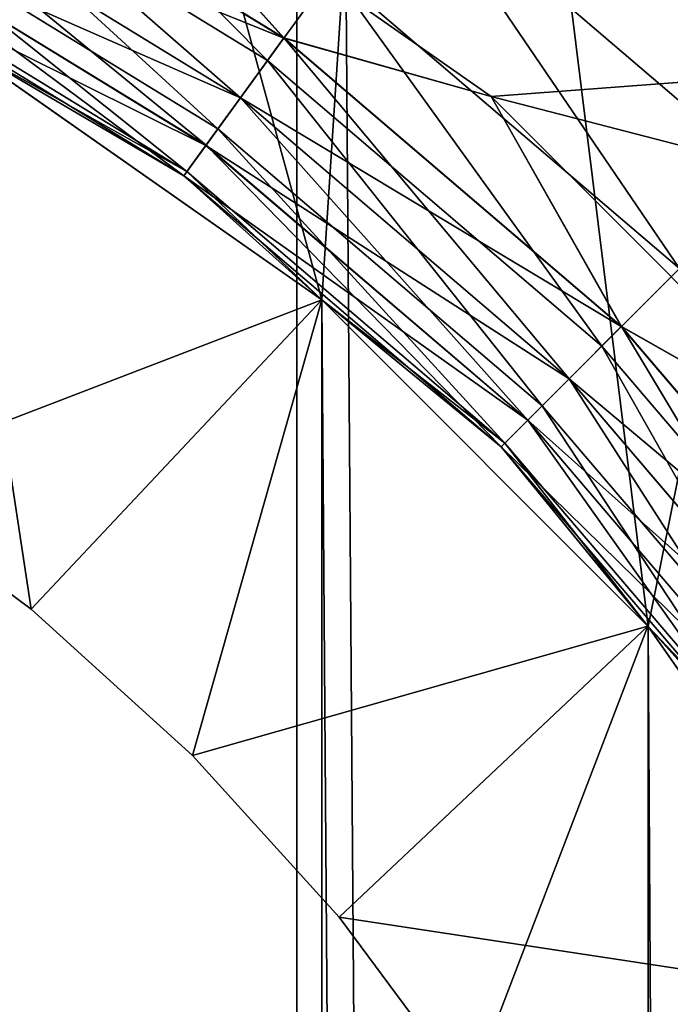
# Model space of a CAD drawing. Header units: metres. Extents: x -86 to 86, y -57 to 57.
# Tile 265 of 278: x 40.14 to 41.37, y 40 to 41.86. Entities that reach past the tile are written whole.
import ezdxf

# ---------------------------------------------------------------- set-up
doc = ezdxf.new("R2010")
doc.units = ezdxf.units.M
doc.layers.add('solid_125286', color=7, linetype='CONTINUOUS')

msp = doc.modelspace()

# ---------------------------------------------------------------- linework, layer by layer
at = {"layer": 'solid_125286'}
for points in [[(41.49025, 54.453724, -2), (41.475212, -54.449116, -2), (40.668133, 54.275387, -2)], [(40.668133, 54.275387, -2), (40.65712, -54.273968, -2), (39.82848, 54.237431, -2)], [(40.668133, 54.275387, -2), (41.475212, -54.449116, -2), (40.65712, -54.273968, -2)], [(39.82848, 54.237431, -2), (40.65712, -54.273968, -2), (39.821274, -54.237724, -2)], [(41.772217, 53.494232, 10), (41.355335, 42.097374, 10), (42.097374, 41.355335, 10)], [(40.713818, 41.330288, 44.5), (40.900078, 44.185005, 44.5), (39.808067, 44.635948, 44.5)], [(40.000019, 41.830116, 44.5), (40.713818, 41.330288, 44.5), (39.808067, 44.635948, 44.5)], [(39.808067, 44.635948, 69.5), (40.900078, 44.185005, 69.5), (40.000019, 41.830116, 69.5)], [(40.713818, 41.330288, 53.5), (40.900078, 44.185005, 53.5), (39.808067, 44.635948, 53.5)], [(40.000019, 41.830116, 53.5), (40.713818, 41.330288, 53.5), (39.808067, 44.635948, 53.5)], [(39.808067, 44.635948, 51.5), (40.900078, 44.185005, 51.5), (40.000019, 41.830116, 51.5)], [(39.808067, 44.635948, 60.5), (40.900078, 44.185005, 60.5), (40.000019, 41.830116, 60.5)], [(39.808067, 44.635948, 62.5), (40.000019, 41.830116, 62.5), (40.713818, 41.330288, 62.5)], [(40.900078, 44.185005, 62.5), (39.808067, 44.635948, 62.5), (40.713818, 41.330288, 62.5)], [(40.900078, 44.185005, 69.5), (40.713818, 41.330288, 69.5), (40.000019, 41.830116, 69.5)], [(40.900078, 44.185005, 51.5), (40.713818, 41.330288, 51.5), (40.000019, 41.830116, 51.5)], [(40.900078, 44.185005, 60.5), (40.713818, 41.330288, 60.5), (40.000019, 41.830116, 60.5)], [(40.713818, 41.330288, 44.5), (41.330288, 40.713818, 44.5), (40.900078, 44.185005, 44.5)], [(40.900078, 44.185005, 69.5), (41.330288, 40.713818, 69.5), (40.713818, 41.330288, 69.5)], [(40.713818, 41.330288, 53.5), (41.330288, 40.713818, 53.5), (40.900078, 44.185005, 53.5)], [(40.900078, 44.185005, 51.5), (41.330288, 40.713818, 51.5), (40.713818, 41.330288, 51.5)], [(40.900078, 44.185005, 60.5), (41.330288, 40.713818, 60.5), (40.713818, 41.330288, 60.5)], [(40.900078, 44.185005, 62.5), (40.713818, 41.330288, 62.5), (41.330288, 40.713818, 62.5)], [(41.830116, 40.000019, 44.5), (41.905605, 43.56963, 44.5), (40.900078, 44.185005, 44.5)], [(41.330288, 40.713818, 44.5), (41.830116, 40.000019, 44.5), (40.900078, 44.185005, 44.5)], [(40.900078, 44.185005, 69.5), (41.905605, 43.56963, 69.5), (41.330288, 40.713818, 69.5)], [(41.830116, 40.000019, 53.5), (41.905605, 43.56963, 53.5), (40.900078, 44.185005, 53.5)], [(41.330288, 40.713818, 53.5), (41.830116, 40.000019, 53.5), (40.900078, 44.185005, 53.5)], [(40.900078, 44.185005, 51.5), (41.905605, 43.56963, 51.5), (41.330288, 40.713818, 51.5)], [(40.900078, 44.185005, 60.5), (41.905605, 43.56963, 60.5), (41.330288, 40.713818, 60.5)], [(40.900078, 44.185005, 62.5), (41.330288, 40.713818, 62.5), (41.830116, 40.000019, 62.5)], [(41.905605, 43.56963, 62.5), (40.900078, 44.185005, 62.5), (41.830116, 40.000019, 62.5)], [(41.905605, 43.56963, 69.5), (41.830116, 40.000019, 69.5), (41.330288, 40.713818, 69.5)], [(41.905605, 43.56963, 51.5), (41.830116, 40.000019, 51.5), (41.330288, 40.713818, 51.5)], [(41.905605, 43.56963, 60.5), (41.830116, 40.000019, 60.5), (41.330288, 40.713818, 60.5)], [(39.903091, 42.216331, 10.292523), (40.611301, 41.782341, 10.292523), (39.997257, 42.401142, 10.133582)], [(40.611301, 41.782341, 10.292523), (40.733219, 41.950146, 10.133582), (39.997257, 42.401142, 10.133582)], [(39.926804, 42.262867, 42.475529), (40.642002, 41.824593, 42.475529), (39.863464, 42.138561, 42.404415)], [(39.927006, 42.263268, 71.52433), (39.86364, 42.138901, 71.595306), (40.560223, 41.712036, 71.595306)], [(39.926804, 42.262867, 42.475529), (40.247047, 42.264843, 42.5), (40.642002, 41.824593, 42.475529)], [(40.642265, 41.824955, 71.52433), (40.247047, 42.264843, 71.5), (39.927006, 42.263268, 71.52433)], [(40.642265, 41.824955, 71.52433), (39.927006, 42.263268, 71.52433), (40.560223, 41.712036, 71.595306)], [(41.034058, 41.71426, 42.5), (40.247047, 42.264843, 42.5), (43.56963, 41.905605, 42.5)], [(40.642002, 41.824593, 42.475529), (40.247047, 42.264843, 42.5), (41.034058, 41.71426, 42.5)], [(40.247047, 42.264843, 71.5), (41.034058, 41.71426, 71.5), (43.56963, 41.905605, 71.5)], [(40.642265, 41.824955, 71.52433), (41.034058, 41.71426, 71.5), (40.247047, 42.264843, 71.5)], [(39.830833, 42.07452, 10.499773), (40.51775, 41.65358, 10.499773), (39.903091, 42.216331, 10.292523)], [(40.51775, 41.65358, 10.499773), (40.611301, 41.782341, 10.292523), (39.903091, 42.216331, 10.292523)], [(39.863464, 42.138561, 42.404415), (40.559998, 41.711727, 42.404415), (39.813221, 42.039951, 42.29364)], [(39.86364, 42.138901, 71.595306), (39.813347, 42.040199, 71.705978), (40.49511, 41.622414, 71.705978)], [(40.642002, 41.824593, 42.475529), (40.559998, 41.711727, 42.404415), (39.863464, 42.138561, 42.404415)], [(40.560223, 41.712036, 71.595306), (39.86364, 42.138901, 71.595306), (40.49511, 41.622414, 71.705978)], [(40.733219, 41.950146, 10.133582), (41.389568, 41.389568, 10.133582), (40.875175, 42.145531, 10.033804)], [(40.875175, 42.145531, 10.033804), (41.560345, 41.560345, 10.033804), (41.355335, 42.097374, 10)], [(41.389568, 41.389568, 10.133582), (41.560345, 41.560345, 10.033804), (40.875175, 42.145531, 10.033804)], [(41.560345, 41.560345, 10.033804), (42.097374, 41.355335, 10), (41.355335, 42.097374, 10)], [(39.785423, 41.985394, 10.741181), (40.458954, 41.572651, 10.741181), (39.830833, 42.07452, 10.499773)], [(40.458954, 41.572651, 10.741181), (40.51775, 41.65358, 10.499773), (39.830833, 42.07452, 10.499773)], [(39.813221, 42.039951, 42.29364), (40.494946, 41.622189, 42.29364), (39.780998, 41.976707, 42.15406)], [(39.813347, 42.040199, 71.705978), (39.781063, 41.976837, 71.84549), (40.453312, 41.564884, 71.84549)], [(40.559998, 41.711727, 42.404415), (40.494946, 41.622189, 42.29364), (39.813221, 42.039951, 42.29364)], [(40.49511, 41.622414, 71.705978), (39.813347, 42.040199, 71.705978), (40.453312, 41.564884, 71.84549)], [(39.780998, 41.976707, 42.15406), (40.453224, 41.564766, 42.15406), (40, 41.830128, 42)], [(40.494946, 41.622189, 42.29364), (40.453224, 41.564766, 42.15406), (39.780998, 41.976707, 42.15406)], [(40.453312, 41.564884, 71.84549), (39.781063, 41.976837, 71.84549), (40, 41.830128, 72)], [(39.785423, 41.985394, 10.741181), (40, 41.830128, 11), (40.458954, 41.572651, 10.741181)], [(40.611301, 41.782341, 10.292523), (41.242901, 41.242901, 10.292523), (40.733219, 41.950146, 10.133582)], [(41.242901, 41.242901, 10.292523), (41.389568, 41.389568, 10.133582), (40.733219, 41.950146, 10.133582)], [(41.034058, 41.71426, 42.5), (43.56963, 41.905605, 42.5), (44.185005, 40.900078, 42.5)], [(41.034058, 41.71426, 71.5), (41.71426, 41.034058, 71.5), (43.56963, 41.905605, 71.5)], [(39.833172, 40.992321, 103), (40, 41.830128, 103.5), (40.71394, 41.330223, 103.5)], [(40.164631, 40.746498, 103), (40, 41.830128, 102.5), (39.833172, 40.992321, 103)], [(39.833172, 40.992321, 101), (40, 41.830128, 101.5), (40.71394, 41.330223, 101.5)], [(40.164631, 40.746498, 101), (40, 41.830128, 100.5), (39.833172, 40.992321, 101)], [(39.833172, 40.992321, 99), (40, 41.830128, 99.5), (40.71394, 41.330223, 99.5)], [(40.164631, 40.746498, 99), (40, 41.830128, 98.5), (39.833172, 40.992321, 99)], [(39.833172, 40.992321, 97), (40, 41.830128, 97.5), (40.71394, 41.330223, 97.5)], [(40.164631, 40.746498, 97), (40, 41.830128, 96.5), (39.833172, 40.992321, 97)], [(39.833172, 40.992321, 95), (40, 41.830128, 95.5), (40.71394, 41.330223, 95.5)], [(40.164631, 40.746498, 95), (40, 41.830128, 94.5), (39.833172, 40.992321, 95)], [(39.833172, 40.992321, 93), (40, 41.830128, 93.5), (40.71394, 41.330223, 93.5)], [(40.164631, 40.746498, 93), (40, 41.830128, 92.5), (39.833172, 40.992321, 93)], [(39.833172, 40.992321, 91), (40, 41.830128, 91.5), (40.71394, 41.330223, 91.5)], [(40.164631, 40.746498, 91), (40, 41.830128, 90.5), (39.833172, 40.992321, 91)], [(39.833172, 40.992321, 89), (40, 41.830128, 89.5), (40.71394, 41.330223, 89.5)], [(40.164631, 40.746498, 89), (40, 41.830128, 88.5), (39.833172, 40.992321, 89)], [(39.833172, 40.992321, 87), (40, 41.830128, 87.5), (40.71394, 41.330223, 87.5)], [(40.164631, 40.746498, 87), (40, 41.830128, 86.5), (39.833172, 40.992321, 87)], [(39.833172, 40.992321, 85), (40, 41.830128, 85.5), (40.71394, 41.330223, 85.5)], [(40.164631, 40.746498, 85), (40, 41.830128, 84.5), (39.833172, 40.992321, 85)], [(39.833172, 40.992321, 83), (40, 41.830128, 83.5), (40.71394, 41.330223, 83.5)], [(40.164631, 40.746498, 83), (40, 41.830128, 82.5), (39.833172, 40.992321, 83)], [(39.833172, 40.992321, 81), (40, 41.830128, 81.5), (40.71394, 41.330223, 81.5)], [(40.164631, 40.746498, 81), (40, 41.830128, 80.5), (39.833172, 40.992321, 81)], [(39.833172, 40.992321, 79), (40, 41.830128, 79.5), (40.71394, 41.330223, 79.5)], [(40.164631, 40.746498, 79), (40, 41.830128, 78.5), (39.833172, 40.992321, 79)], [(39.833172, 40.992321, 77), (40, 41.830128, 77.5), (40.71394, 41.330223, 77.5)], [(40.164631, 40.746498, 77), (40, 41.830128, 76.5), (39.833172, 40.992321, 77)], [(39.833172, 40.992321, 75), (40, 41.830128, 75.5), (40.71394, 41.330223, 75.5)], [(40.164631, 40.746498, 75), (40, 41.830128, 74.5), (39.833172, 40.992321, 75)], [(39.833172, 40.992321, 73), (40, 41.830128, 73.5), (40.71394, 41.330223, 73.5)], [(40.164631, 40.746498, 73), (40, 41.830128, 72.5), (39.833172, 40.992321, 73)], [(40, 41.830128, 103.5), (40.000019, 41.830116, 105), (40.713818, 41.330288, 105)], [(40.71394, 41.330223, 103.5), (40, 41.830128, 103.5), (40.713818, 41.330288, 105)], [(40, 41.830128, 101.5), (40, 41.830128, 102.5), (40.71394, 41.330223, 102.5)], [(40.164631, 40.746498, 103), (40.71394, 41.330223, 102.5), (40, 41.830128, 102.5)], [(40.71394, 41.330223, 101.5), (40, 41.830128, 101.5), (40.71394, 41.330223, 102.5)], [(40, 41.830128, 99.5), (40, 41.830128, 100.5), (40.71394, 41.330223, 100.5)], [(40.164631, 40.746498, 101), (40.71394, 41.330223, 100.5), (40, 41.830128, 100.5)], [(40.71394, 41.330223, 99.5), (40, 41.830128, 99.5), (40.71394, 41.330223, 100.5)], [(40, 41.830128, 97.5), (40, 41.830128, 98.5), (40.71394, 41.330223, 98.5)], [(40.164631, 40.746498, 99), (40.71394, 41.330223, 98.5), (40, 41.830128, 98.5)], [(40.71394, 41.330223, 97.5), (40, 41.830128, 97.5), (40.71394, 41.330223, 98.5)], [(40, 41.830128, 95.5), (40, 41.830128, 96.5), (40.71394, 41.330223, 96.5)], [(40.164631, 40.746498, 97), (40.71394, 41.330223, 96.5), (40, 41.830128, 96.5)], [(40.71394, 41.330223, 95.5), (40, 41.830128, 95.5), (40.71394, 41.330223, 96.5)], [(40, 41.830128, 93.5), (40, 41.830128, 94.5), (40.71394, 41.330223, 94.5)], [(40.164631, 40.746498, 95), (40.71394, 41.330223, 94.5), (40, 41.830128, 94.5)], [(40.71394, 41.330223, 93.5), (40, 41.830128, 93.5), (40.71394, 41.330223, 94.5)], [(40, 41.830128, 91.5), (40, 41.830128, 92.5), (40.71394, 41.330223, 92.5)], [(40.164631, 40.746498, 93), (40.71394, 41.330223, 92.5), (40, 41.830128, 92.5)], [(40.71394, 41.330223, 91.5), (40, 41.830128, 91.5), (40.71394, 41.330223, 92.5)], [(40, 41.830128, 89.5), (40, 41.830128, 90.5), (40.71394, 41.330223, 90.5)], [(40.164631, 40.746498, 91), (40.71394, 41.330223, 90.5), (40, 41.830128, 90.5)], [(40.71394, 41.330223, 89.5), (40, 41.830128, 89.5), (40.71394, 41.330223, 90.5)], [(40, 41.830128, 87.5), (40, 41.830128, 88.5), (40.71394, 41.330223, 88.5)], [(40.164631, 40.746498, 89), (40.71394, 41.330223, 88.5), (40, 41.830128, 88.5)], [(40.71394, 41.330223, 87.5), (40, 41.830128, 87.5), (40.71394, 41.330223, 88.5)], [(40, 41.830128, 85.5), (40, 41.830128, 86.5), (40.71394, 41.330223, 86.5)], [(40.164631, 40.746498, 87), (40.71394, 41.330223, 86.5), (40, 41.830128, 86.5)], [(40.71394, 41.330223, 85.5), (40, 41.830128, 85.5), (40.71394, 41.330223, 86.5)], [(40, 41.830128, 83.5), (40, 41.830128, 84.5), (40.71394, 41.330223, 84.5)], [(40.164631, 40.746498, 85), (40.71394, 41.330223, 84.5), (40, 41.830128, 84.5)], [(40.71394, 41.330223, 83.5), (40, 41.830128, 83.5), (40.71394, 41.330223, 84.5)], [(40, 41.830128, 81.5), (40, 41.830128, 82.5), (40.71394, 41.330223, 82.5)], [(40.164631, 40.746498, 83), (40.71394, 41.330223, 82.5), (40, 41.830128, 82.5)], [(40.71394, 41.330223, 81.5), (40, 41.830128, 81.5), (40.71394, 41.330223, 82.5)], [(40, 41.830128, 79.5), (40, 41.830128, 80.5), (40.71394, 41.330223, 80.5)], [(40.164631, 40.746498, 81), (40.71394, 41.330223, 80.5), (40, 41.830128, 80.5)], [(40.71394, 41.330223, 79.5), (40, 41.830128, 79.5), (40.71394, 41.330223, 80.5)], [(40, 41.830128, 77.5), (40, 41.830128, 78.5), (40.71394, 41.330223, 78.5)], [(40.164631, 40.746498, 79), (40.71394, 41.330223, 78.5), (40, 41.830128, 78.5)], [(40.71394, 41.330223, 77.5), (40, 41.830128, 77.5), (40.71394, 41.330223, 78.5)], [(40, 41.830128, 75.5), (40, 41.830128, 76.5), (40.71394, 41.330223, 76.5)], [(40.164631, 40.746498, 77), (40.71394, 41.330223, 76.5), (40, 41.830128, 76.5)], [(40.71394, 41.330223, 75.5), (40, 41.830128, 75.5), (40.71394, 41.330223, 76.5)], [(40, 41.830128, 73.5), (40, 41.830128, 74.5), (40.71394, 41.330223, 74.5)], [(40.164631, 40.746498, 75), (40.71394, 41.330223, 74.5), (40, 41.830128, 74.5)], [(40.71394, 41.330223, 73.5), (40, 41.830128, 73.5), (40.71394, 41.330223, 74.5)], [(40, 41.830128, 72), (40, 41.830128, 72.5), (40.71394, 41.330223, 72.5)], [(40.164631, 40.746498, 73), (40.71394, 41.330223, 72.5), (40, 41.830128, 72.5)], [(40.71394, 41.330223, 72), (40, 41.830128, 72), (40.71394, 41.330223, 72.5)], [(40.453312, 41.564884, 71.84549), (40, 41.830128, 72), (40.71394, 41.330223, 72)], [(40, 41.830128, 11), (40, 41.830128, 42), (40.71394, 41.330223, 42)], [(40.453224, 41.564766, 42.15406), (40.71394, 41.330223, 42), (40, 41.830128, 42)], [(40.71394, 41.330223, 11), (40, 41.830128, 11), (40.71394, 41.330223, 42)], [(40.458954, 41.572651, 10.741181), (40, 41.830128, 11), (40.71394, 41.330223, 11)], [(40.713818, 41.330288, 51.5), (40.713818, 41.330288, 44.5), (40.000019, 41.830116, 44.5)], [(40.713818, 41.330288, 51.5), (40.000019, 41.830116, 44.5), (40.000019, 41.830116, 51.5)], [(40.000019, 41.830116, 62.5), (40.000019, 41.830116, 69.5), (40.713818, 41.330288, 69.5)], [(40.713818, 41.330288, 62.5), (40.000019, 41.830116, 62.5), (40.713818, 41.330288, 69.5)], [(40.713818, 41.330288, 60.5), (40.713818, 41.330288, 53.5), (40.000019, 41.830116, 53.5)], [(40.713818, 41.330288, 60.5), (40.000019, 41.830116, 53.5), (40.000019, 41.830116, 60.5)], [(40.713818, -41.330288, 105), (40.713818, 41.330288, 105), (40.000019, 41.830116, 105)], [(40.713818, -41.330288, 105), (40.000019, 41.830116, 105), (40.000019, -41.830116, 105)], [(40.642002, 41.824593, 42.475529), (41.279835, 41.279835, 42.475529), (40.559998, 41.711727, 42.404415)], [(40.642265, 41.824955, 71.52433), (40.560223, 41.712036, 71.595306), (41.181454, 41.181454, 71.595306)], [(40.642002, 41.824593, 42.475529), (41.034058, 41.71426, 42.5), (41.279835, 41.279835, 42.475529)], [(41.280151, 41.280151, 71.52433), (41.034058, 41.71426, 71.5), (40.642265, 41.824955, 71.52433)], [(41.280151, 41.280151, 71.52433), (40.642265, 41.824955, 71.52433), (41.181454, 41.181454, 71.595306)], [(40.51775, 41.65358, 10.499773), (41.13036, 41.13036, 10.499773), (40.611301, 41.782341, 10.292523)], [(41.13036, 41.13036, 10.499773), (41.242901, 41.242901, 10.292523), (40.611301, 41.782341, 10.292523)], [(40.559998, 41.711727, 42.404415), (41.181183, 41.181183, 42.404415), (40.494946, 41.622189, 42.29364)], [(40.560223, 41.712036, 71.595306), (40.49511, 41.622414, 71.705978), (41.103123, 41.103123, 71.705978)], [(41.279835, 41.279835, 42.475529), (41.181183, 41.181183, 42.404415), (40.559998, 41.711727, 42.404415)], [(41.181454, 41.181454, 71.595306), (40.560223, 41.712036, 71.595306), (41.103123, 41.103123, 71.705978)], [(41.71426, 41.034058, 42.5), (41.034058, 41.71426, 42.5), (44.185005, 40.900078, 42.5)], [(41.279835, 41.279835, 42.475529), (41.034058, 41.71426, 42.5), (41.71426, 41.034058, 42.5)], [(41.280151, 41.280151, 71.52433), (41.71426, 41.034058, 71.5), (41.034058, 41.71426, 71.5)], [(40.458954, 41.572651, 10.741181), (41.059628, 41.059628, 10.741181), (40.51775, 41.65358, 10.499773)], [(41.059628, 41.059628, 10.741181), (41.13036, 41.13036, 10.499773), (40.51775, 41.65358, 10.499773)], [(40.494946, 41.622189, 42.29364), (41.102924, 41.102924, 42.29364), (40.453224, 41.564766, 42.15406)], [(40.49511, 41.622414, 71.705978), (40.453312, 41.564884, 71.84549), (41.052837, 41.052837, 71.84549)], [(41.181183, 41.181183, 42.404415), (41.102924, 41.102924, 42.29364), (40.494946, 41.622189, 42.29364)], [(41.103123, 41.103123, 71.705978), (40.49511, 41.622414, 71.705978), (41.052837, 41.052837, 71.84549)], [(40.453224, 41.564766, 42.15406), (41.052734, 41.052734, 42.15406), (40.71394, 41.330223, 42)], [(41.102924, 41.102924, 42.29364), (41.052734, 41.052734, 42.15406), (40.453224, 41.564766, 42.15406)], [(41.052837, 41.052837, 71.84549), (40.453312, 41.564884, 71.84549), (40.71394, 41.330223, 72)], [(40.458954, 41.572651, 10.741181), (40.71394, 41.330223, 11), (41.059628, 41.059628, 10.741181)], [(41.242901, 41.242901, 10.292523), (41.782341, 40.611301, 10.292523), (41.389568, 41.389568, 10.133582)], [(40.164631, 40.746498, 103), (39.833172, 40.992321, 103), (40.71394, 41.330223, 103.5)], [(40.164631, 40.746498, 101), (39.833172, 40.992321, 101), (40.71394, 41.330223, 101.5)], [(40.164631, 40.746498, 99), (39.833172, 40.992321, 99), (40.71394, 41.330223, 99.5)], [(40.164631, 40.746498, 97), (39.833172, 40.992321, 97), (40.71394, 41.330223, 97.5)], [(40.164631, 40.746498, 95), (39.833172, 40.992321, 95), (40.71394, 41.330223, 95.5)], [(40.164631, 40.746498, 93), (39.833172, 40.992321, 93), (40.71394, 41.330223, 93.5)], [(40.164631, 40.746498, 91), (39.833172, 40.992321, 91), (40.71394, 41.330223, 91.5)], [(40.164631, 40.746498, 89), (39.833172, 40.992321, 89), (40.71394, 41.330223, 89.5)], [(40.164631, 40.746498, 87), (39.833172, 40.992321, 87), (40.71394, 41.330223, 87.5)], [(40.164631, 40.746498, 85), (39.833172, 40.992321, 85), (40.71394, 41.330223, 85.5)], [(40.164631, 40.746498, 83), (39.833172, 40.992321, 83), (40.71394, 41.330223, 83.5)], [(40.164631, 40.746498, 81), (39.833172, 40.992321, 81), (40.71394, 41.330223, 81.5)], [(40.164631, 40.746498, 79), (39.833172, 40.992321, 79), (40.71394, 41.330223, 79.5)], [(40.164631, 40.746498, 77), (39.833172, 40.992321, 77), (40.71394, 41.330223, 77.5)], [(40.164631, 40.746498, 75), (39.833172, 40.992321, 75), (40.71394, 41.330223, 75.5)], [(40.164631, 40.746498, 73), (39.833172, 40.992321, 73), (40.71394, 41.330223, 73.5)], [(40.469849, 40.469849, 103), (40.164631, 40.746498, 103), (40.71394, 41.330223, 103.5)], [(40.469849, 40.469849, 103), (40.71394, 41.330223, 102.5), (40.164631, 40.746498, 103)], [(40.469849, 40.469849, 101), (40.164631, 40.746498, 101), (40.71394, 41.330223, 101.5)], [(40.469849, 40.469849, 101), (40.71394, 41.330223, 100.5), (40.164631, 40.746498, 101)], [(40.469849, 40.469849, 99), (40.164631, 40.746498, 99), (40.71394, 41.330223, 99.5)], [(40.469849, 40.469849, 99), (40.71394, 41.330223, 98.5), (40.164631, 40.746498, 99)], [(40.469849, 40.469849, 97), (40.164631, 40.746498, 97), (40.71394, 41.330223, 97.5)], [(40.469849, 40.469849, 97), (40.71394, 41.330223, 96.5), (40.164631, 40.746498, 97)], [(40.469849, 40.469849, 95), (40.164631, 40.746498, 95), (40.71394, 41.330223, 95.5)], [(40.469849, 40.469849, 95), (40.71394, 41.330223, 94.5), (40.164631, 40.746498, 95)], [(40.469849, 40.469849, 93), (40.164631, 40.746498, 93), (40.71394, 41.330223, 93.5)], [(40.469849, 40.469849, 93), (40.71394, 41.330223, 92.5), (40.164631, 40.746498, 93)], [(40.469849, 40.469849, 91), (40.164631, 40.746498, 91), (40.71394, 41.330223, 91.5)], [(40.469849, 40.469849, 91), (40.71394, 41.330223, 90.5), (40.164631, 40.746498, 91)], [(40.469849, 40.469849, 89), (40.164631, 40.746498, 89), (40.71394, 41.330223, 89.5)], [(40.469849, 40.469849, 89), (40.71394, 41.330223, 88.5), (40.164631, 40.746498, 89)], [(40.469849, 40.469849, 87), (40.164631, 40.746498, 87), (40.71394, 41.330223, 87.5)], [(40.469849, 40.469849, 87), (40.71394, 41.330223, 86.5), (40.164631, 40.746498, 87)], [(40.469849, 40.469849, 85), (40.164631, 40.746498, 85), (40.71394, 41.330223, 85.5)], [(40.469849, 40.469849, 85), (40.71394, 41.330223, 84.5), (40.164631, 40.746498, 85)], [(40.469849, 40.469849, 83), (40.164631, 40.746498, 83), (40.71394, 41.330223, 83.5)], [(40.469849, 40.469849, 83), (40.71394, 41.330223, 82.5), (40.164631, 40.746498, 83)], [(40.469849, 40.469849, 81), (40.164631, 40.746498, 81), (40.71394, 41.330223, 81.5)], [(40.469849, 40.469849, 81), (40.71394, 41.330223, 80.5), (40.164631, 40.746498, 81)], [(40.469849, 40.469849, 79), (40.164631, 40.746498, 79), (40.71394, 41.330223, 79.5)], [(40.469849, 40.469849, 79), (40.71394, 41.330223, 78.5), (40.164631, 40.746498, 79)], [(40.469849, 40.469849, 77), (40.164631, 40.746498, 77), (40.71394, 41.330223, 77.5)], [(40.469849, 40.469849, 77), (40.71394, 41.330223, 76.5), (40.164631, 40.746498, 77)], [(40.469849, 40.469849, 75), (40.164631, 40.746498, 75), (40.71394, 41.330223, 75.5)], [(40.469849, 40.469849, 75), (40.71394, 41.330223, 74.5), (40.164631, 40.746498, 75)], [(40.469849, 40.469849, 73), (40.164631, 40.746498, 73), (40.71394, 41.330223, 73.5)], [(40.469849, 40.469849, 73), (40.71394, 41.330223, 72.5), (40.164631, 40.746498, 73)], [(40.469849, 40.469849, 103), (40.71394, 41.330223, 103.5), (41.330223, 40.71394, 103.5)], [(40.469849, 40.469849, 103), (41.330223, 40.71394, 102.5), (40.71394, 41.330223, 102.5)], [(40.469849, 40.469849, 101), (40.71394, 41.330223, 101.5), (41.330223, 40.71394, 101.5)], [(40.469849, 40.469849, 101), (41.330223, 40.71394, 100.5), (40.71394, 41.330223, 100.5)], [(40.469849, 40.469849, 99), (40.71394, 41.330223, 99.5), (41.330223, 40.71394, 99.5)], [(40.469849, 40.469849, 99), (41.330223, 40.71394, 98.5), (40.71394, 41.330223, 98.5)], [(40.469849, 40.469849, 97), (40.71394, 41.330223, 97.5), (41.330223, 40.71394, 97.5)], [(40.469849, 40.469849, 97), (41.330223, 40.71394, 96.5), (40.71394, 41.330223, 96.5)], [(40.469849, 40.469849, 95), (40.71394, 41.330223, 95.5), (41.330223, 40.71394, 95.5)], [(40.469849, 40.469849, 95), (41.330223, 40.71394, 94.5), (40.71394, 41.330223, 94.5)], [(40.469849, 40.469849, 93), (40.71394, 41.330223, 93.5), (41.330223, 40.71394, 93.5)], [(40.469849, 40.469849, 93), (41.330223, 40.71394, 92.5), (40.71394, 41.330223, 92.5)], [(40.469849, 40.469849, 91), (40.71394, 41.330223, 91.5), (41.330223, 40.71394, 91.5)], [(40.469849, 40.469849, 91), (41.330223, 40.71394, 90.5), (40.71394, 41.330223, 90.5)], [(40.469849, 40.469849, 89), (40.71394, 41.330223, 89.5), (41.330223, 40.71394, 89.5)], [(40.469849, 40.469849, 89), (41.330223, 40.71394, 88.5), (40.71394, 41.330223, 88.5)], [(40.469849, 40.469849, 87), (40.71394, 41.330223, 87.5), (41.330223, 40.71394, 87.5)], [(40.469849, 40.469849, 87), (41.330223, 40.71394, 86.5), (40.71394, 41.330223, 86.5)], [(40.469849, 40.469849, 85), (40.71394, 41.330223, 85.5), (41.330223, 40.71394, 85.5)], [(40.469849, 40.469849, 85), (41.330223, 40.71394, 84.5), (40.71394, 41.330223, 84.5)], [(40.469849, 40.469849, 83), (40.71394, 41.330223, 83.5), (41.330223, 40.71394, 83.5)], [(40.469849, 40.469849, 83), (41.330223, 40.71394, 82.5), (40.71394, 41.330223, 82.5)], [(40.469849, 40.469849, 81), (40.71394, 41.330223, 81.5), (41.330223, 40.71394, 81.5)], [(40.469849, 40.469849, 81), (41.330223, 40.71394, 80.5), (40.71394, 41.330223, 80.5)], [(40.469849, 40.469849, 79), (40.71394, 41.330223, 79.5), (41.330223, 40.71394, 79.5)], [(40.469849, 40.469849, 79), (41.330223, 40.71394, 78.5), (40.71394, 41.330223, 78.5)], [(40.469849, 40.469849, 77), (40.71394, 41.330223, 77.5), (41.330223, 40.71394, 77.5)], [(40.469849, 40.469849, 77), (41.330223, 40.71394, 76.5), (40.71394, 41.330223, 76.5)], [(40.469849, 40.469849, 75), (40.71394, 41.330223, 75.5), (41.330223, 40.71394, 75.5)], [(40.469849, 40.469849, 75), (41.330223, 40.71394, 74.5), (40.71394, 41.330223, 74.5)], [(40.469849, 40.469849, 73), (40.71394, 41.330223, 73.5), (41.330223, 40.71394, 73.5)], [(40.469849, 40.469849, 73), (41.330223, 40.71394, 72.5), (40.71394, 41.330223, 72.5)], [(41.330288, 40.713818, 51.5), (41.330288, 40.713818, 44.5), (40.713818, 41.330288, 44.5)], [(41.330288, 40.713818, 51.5), (40.713818, 41.330288, 44.5), (40.713818, 41.330288, 51.5)], [(40.713818, 41.330288, 62.5), (40.713818, 41.330288, 69.5), (41.330288, 40.713818, 69.5)], [(41.330288, 40.713818, 62.5), (40.713818, 41.330288, 62.5), (41.330288, 40.713818, 69.5)], [(41.330288, 40.713818, 60.5), (41.330288, 40.713818, 53.5), (40.713818, 41.330288, 53.5)], [(41.330288, 40.713818, 60.5), (40.713818, 41.330288, 53.5), (40.713818, 41.330288, 60.5)], [(40.71394, 41.330223, 103.5), (40.713818, 41.330288, 105), (41.330288, 40.713818, 105)], [(41.330288, -40.713818, 105), (41.330288, 40.713818, 105), (40.713818, 41.330288, 105)], [(41.330288, -40.713818, 105), (40.713818, 41.330288, 105), (40.713818, -41.330288, 105)], [(41.330223, 40.71394, 103.5), (40.71394, 41.330223, 103.5), (41.330288, 40.713818, 105)], [(40.71394, 41.330223, 101.5), (40.71394, 41.330223, 102.5), (41.330223, 40.71394, 102.5)], [(41.330223, 40.71394, 101.5), (40.71394, 41.330223, 101.5), (41.330223, 40.71394, 102.5)], [(40.71394, 41.330223, 99.5), (40.71394, 41.330223, 100.5), (41.330223, 40.71394, 100.5)], [(41.330223, 40.71394, 99.5), (40.71394, 41.330223, 99.5), (41.330223, 40.71394, 100.5)], [(40.71394, 41.330223, 97.5), (40.71394, 41.330223, 98.5), (41.330223, 40.71394, 98.5)], [(41.330223, 40.71394, 97.5), (40.71394, 41.330223, 97.5), (41.330223, 40.71394, 98.5)], [(40.71394, 41.330223, 95.5), (40.71394, 41.330223, 96.5), (41.330223, 40.71394, 96.5)], [(41.330223, 40.71394, 95.5), (40.71394, 41.330223, 95.5), (41.330223, 40.71394, 96.5)], [(40.71394, 41.330223, 93.5), (40.71394, 41.330223, 94.5), (41.330223, 40.71394, 94.5)], [(41.330223, 40.71394, 93.5), (40.71394, 41.330223, 93.5), (41.330223, 40.71394, 94.5)], [(40.71394, 41.330223, 91.5), (40.71394, 41.330223, 92.5), (41.330223, 40.71394, 92.5)], [(41.330223, 40.71394, 91.5), (40.71394, 41.330223, 91.5), (41.330223, 40.71394, 92.5)], [(40.71394, 41.330223, 89.5), (40.71394, 41.330223, 90.5), (41.330223, 40.71394, 90.5)], [(41.330223, 40.71394, 89.5), (40.71394, 41.330223, 89.5), (41.330223, 40.71394, 90.5)], [(40.71394, 41.330223, 87.5), (40.71394, 41.330223, 88.5), (41.330223, 40.71394, 88.5)], [(41.330223, 40.71394, 87.5), (40.71394, 41.330223, 87.5), (41.330223, 40.71394, 88.5)], [(40.71394, 41.330223, 85.5), (40.71394, 41.330223, 86.5), (41.330223, 40.71394, 86.5)], [(41.330223, 40.71394, 85.5), (40.71394, 41.330223, 85.5), (41.330223, 40.71394, 86.5)], [(40.71394, 41.330223, 83.5), (40.71394, 41.330223, 84.5), (41.330223, 40.71394, 84.5)], [(41.330223, 40.71394, 83.5), (40.71394, 41.330223, 83.5), (41.330223, 40.71394, 84.5)], [(40.71394, 41.330223, 81.5), (40.71394, 41.330223, 82.5), (41.330223, 40.71394, 82.5)], [(41.330223, 40.71394, 81.5), (40.71394, 41.330223, 81.5), (41.330223, 40.71394, 82.5)], [(40.71394, 41.330223, 79.5), (40.71394, 41.330223, 80.5), (41.330223, 40.71394, 80.5)], [(41.330223, 40.71394, 79.5), (40.71394, 41.330223, 79.5), (41.330223, 40.71394, 80.5)], [(40.71394, 41.330223, 77.5), (40.71394, 41.330223, 78.5), (41.330223, 40.71394, 78.5)], [(41.330223, 40.71394, 77.5), (40.71394, 41.330223, 77.5), (41.330223, 40.71394, 78.5)], [(40.71394, 41.330223, 75.5), (40.71394, 41.330223, 76.5), (41.330223, 40.71394, 76.5)], [(41.330223, 40.71394, 75.5), (40.71394, 41.330223, 75.5), (41.330223, 40.71394, 76.5)], [(40.71394, 41.330223, 73.5), (40.71394, 41.330223, 74.5), (41.330223, 40.71394, 74.5)], [(41.330223, 40.71394, 73.5), (40.71394, 41.330223, 73.5), (41.330223, 40.71394, 74.5)], [(40.71394, 41.330223, 72), (40.71394, 41.330223, 72.5), (41.330223, 40.71394, 72.5)], [(41.330223, 40.71394, 72), (40.71394, 41.330223, 72), (41.330223, 40.71394, 72.5)], [(41.052837, 41.052837, 71.84549), (40.71394, 41.330223, 72), (41.330223, 40.71394, 72)], [(40.71394, 41.330223, 11), (40.71394, 41.330223, 42), (41.330223, 40.71394, 42)], [(41.052734, 41.052734, 42.15406), (41.330223, 40.71394, 42), (40.71394, 41.330223, 42)], [(41.330223, 40.71394, 11), (40.71394, 41.330223, 11), (41.330223, 40.71394, 42)], [(41.059628, 41.059628, 10.741181), (40.71394, 41.330223, 11), (41.330223, 40.71394, 11)], [(41.279835, 41.279835, 42.475529), (41.824593, 40.642002, 42.475529), (41.181183, 41.181183, 42.404415)], [(41.280151, 41.280151, 71.52433), (41.181454, 41.181454, 71.595306), (41.712036, 40.560223, 71.595306)], [(41.279835, 41.279835, 42.475529), (41.71426, 41.034058, 42.5), (41.824593, 40.642002, 42.475529)], [(41.824955, 40.642265, 71.52433), (41.71426, 41.034058, 71.5), (41.280151, 41.280151, 71.52433)], [(41.824955, 40.642265, 71.52433), (41.280151, 41.280151, 71.52433), (41.712036, 40.560223, 71.595306)], [(41.13036, 41.13036, 10.499773), (41.65358, 40.51775, 10.499773), (41.242901, 41.242901, 10.292523)], [(41.65358, 40.51775, 10.499773), (41.782341, 40.611301, 10.292523), (41.242901, 41.242901, 10.292523)], [(41.181183, 41.181183, 42.404415), (41.711727, 40.559998, 42.404415), (41.102924, 41.102924, 42.29364)], [(41.181454, 41.181454, 71.595306), (41.103123, 41.103123, 71.705978), (41.622414, 40.49511, 71.705978)], [(41.824593, 40.642002, 42.475529), (41.711727, 40.559998, 42.404415), (41.181183, 41.181183, 42.404415)], [(41.712036, 40.560223, 71.595306), (41.181454, 41.181454, 71.595306), (41.622414, 40.49511, 71.705978)], [(41.059628, 41.059628, 10.741181), (41.572651, 40.458954, 10.741181), (41.13036, 41.13036, 10.499773)], [(41.572651, 40.458954, 10.741181), (41.65358, 40.51775, 10.499773), (41.13036, 41.13036, 10.499773)], [(41.102924, 41.102924, 42.29364), (41.622189, 40.494946, 42.29364), (41.052734, 41.052734, 42.15406)], [(41.103123, 41.103123, 71.705978), (41.052837, 41.052837, 71.84549), (41.564884, 40.453312, 71.84549)], [(41.711727, 40.559998, 42.404415), (41.622189, 40.494946, 42.29364), (41.102924, 41.102924, 42.29364)], [(41.622414, 40.49511, 71.705978), (41.103123, 41.103123, 71.705978), (41.564884, 40.453312, 71.84549)], [(41.059628, 41.059628, 10.741181), (41.330223, 40.71394, 11), (41.572651, 40.458954, 10.741181)], [(41.052734, 41.052734, 42.15406), (41.564766, 40.453224, 42.15406), (41.330223, 40.71394, 42)], [(41.622189, 40.494946, 42.29364), (41.564766, 40.453224, 42.15406), (41.052734, 41.052734, 42.15406)], [(41.564884, 40.453312, 71.84549), (41.052837, 41.052837, 71.84549), (41.330223, 40.71394, 72)], [(40.746498, 40.164631, 103), (40.469849, 40.469849, 103), (41.330223, 40.71394, 103.5)], [(40.746498, 40.164631, 103), (41.330223, 40.71394, 102.5), (40.469849, 40.469849, 103)], [(40.746498, 40.164631, 101), (40.469849, 40.469849, 101), (41.330223, 40.71394, 101.5)], [(40.746498, 40.164631, 101), (41.330223, 40.71394, 100.5), (40.469849, 40.469849, 101)], [(40.746498, 40.164631, 99), (40.469849, 40.469849, 99), (41.330223, 40.71394, 99.5)], [(40.746498, 40.164631, 99), (41.330223, 40.71394, 98.5), (40.469849, 40.469849, 99)], [(40.746498, 40.164631, 97), (40.469849, 40.469849, 97), (41.330223, 40.71394, 97.5)], [(40.746498, 40.164631, 97), (41.330223, 40.71394, 96.5), (40.469849, 40.469849, 97)], [(40.746498, 40.164631, 95), (40.469849, 40.469849, 95), (41.330223, 40.71394, 95.5)], [(40.746498, 40.164631, 95), (41.330223, 40.71394, 94.5), (40.469849, 40.469849, 95)], [(40.746498, 40.164631, 93), (40.469849, 40.469849, 93), (41.330223, 40.71394, 93.5)], [(40.746498, 40.164631, 93), (41.330223, 40.71394, 92.5), (40.469849, 40.469849, 93)], [(40.746498, 40.164631, 91), (40.469849, 40.469849, 91), (41.330223, 40.71394, 91.5)], [(40.746498, 40.164631, 91), (41.330223, 40.71394, 90.5), (40.469849, 40.469849, 91)], [(40.746498, 40.164631, 89), (40.469849, 40.469849, 89), (41.330223, 40.71394, 89.5)], [(40.746498, 40.164631, 89), (41.330223, 40.71394, 88.5), (40.469849, 40.469849, 89)], [(40.746498, 40.164631, 87), (40.469849, 40.469849, 87), (41.330223, 40.71394, 87.5)], [(40.746498, 40.164631, 87), (41.330223, 40.71394, 86.5), (40.469849, 40.469849, 87)], [(40.746498, 40.164631, 85), (40.469849, 40.469849, 85), (41.330223, 40.71394, 85.5)], [(40.746498, 40.164631, 85), (41.330223, 40.71394, 84.5), (40.469849, 40.469849, 85)], [(40.746498, 40.164631, 83), (40.469849, 40.469849, 83), (41.330223, 40.71394, 83.5)], [(40.746498, 40.164631, 83), (41.330223, 40.71394, 82.5), (40.469849, 40.469849, 83)], [(40.746498, 40.164631, 81), (40.469849, 40.469849, 81), (41.330223, 40.71394, 81.5)], [(40.746498, 40.164631, 81), (41.330223, 40.71394, 80.5), (40.469849, 40.469849, 81)], [(40.746498, 40.164631, 79), (40.469849, 40.469849, 79), (41.330223, 40.71394, 79.5)], [(40.746498, 40.164631, 79), (41.330223, 40.71394, 78.5), (40.469849, 40.469849, 79)], [(40.746498, 40.164631, 77), (40.469849, 40.469849, 77), (41.330223, 40.71394, 77.5)], [(40.746498, 40.164631, 77), (41.330223, 40.71394, 76.5), (40.469849, 40.469849, 77)], [(40.746498, 40.164631, 75), (40.469849, 40.469849, 75), (41.330223, 40.71394, 75.5)], [(40.746498, 40.164631, 75), (41.330223, 40.71394, 74.5), (40.469849, 40.469849, 75)], [(40.746498, 40.164631, 73), (40.469849, 40.469849, 73), (41.330223, 40.71394, 73.5)], [(40.746498, 40.164631, 73), (41.330223, 40.71394, 72.5), (40.469849, 40.469849, 73)], [(40.746498, 40.164631, 103), (41.330223, 40.71394, 103.5), (41.830128, 40, 103.5)], [(40.992321, 39.833172, 103), (41.330223, 40.71394, 102.5), (40.746498, 40.164631, 103)], [(40.746498, 40.164631, 101), (41.330223, 40.71394, 101.5), (41.830128, 40, 101.5)], [(40.992321, 39.833172, 101), (41.330223, 40.71394, 100.5), (40.746498, 40.164631, 101)], [(40.746498, 40.164631, 99), (41.330223, 40.71394, 99.5), (41.830128, 40, 99.5)], [(40.992321, 39.833172, 99), (41.330223, 40.71394, 98.5), (40.746498, 40.164631, 99)], [(40.746498, 40.164631, 97), (41.330223, 40.71394, 97.5), (41.830128, 40, 97.5)], [(40.992321, 39.833172, 97), (41.330223, 40.71394, 96.5), (40.746498, 40.164631, 97)], [(40.746498, 40.164631, 95), (41.330223, 40.71394, 95.5), (41.830128, 40, 95.5)], [(40.992321, 39.833172, 95), (41.330223, 40.71394, 94.5), (40.746498, 40.164631, 95)], [(40.746498, 40.164631, 93), (41.330223, 40.71394, 93.5), (41.830128, 40, 93.5)], [(40.992321, 39.833172, 93), (41.330223, 40.71394, 92.5), (40.746498, 40.164631, 93)], [(40.746498, 40.164631, 91), (41.330223, 40.71394, 91.5), (41.830128, 40, 91.5)], [(40.992321, 39.833172, 91), (41.330223, 40.71394, 90.5), (40.746498, 40.164631, 91)], [(40.746498, 40.164631, 89), (41.330223, 40.71394, 89.5), (41.830128, 40, 89.5)], [(40.992321, 39.833172, 89), (41.330223, 40.71394, 88.5), (40.746498, 40.164631, 89)], [(40.746498, 40.164631, 87), (41.330223, 40.71394, 87.5), (41.830128, 40, 87.5)], [(40.992321, 39.833172, 87), (41.330223, 40.71394, 86.5), (40.746498, 40.164631, 87)], [(40.746498, 40.164631, 85), (41.330223, 40.71394, 85.5), (41.830128, 40, 85.5)], [(40.992321, 39.833172, 85), (41.330223, 40.71394, 84.5), (40.746498, 40.164631, 85)], [(40.746498, 40.164631, 83), (41.330223, 40.71394, 83.5), (41.830128, 40, 83.5)], [(40.992321, 39.833172, 83), (41.330223, 40.71394, 82.5), (40.746498, 40.164631, 83)], [(40.746498, 40.164631, 81), (41.330223, 40.71394, 81.5), (41.830128, 40, 81.5)], [(40.992321, 39.833172, 81), (41.330223, 40.71394, 80.5), (40.746498, 40.164631, 81)], [(40.746498, 40.164631, 79), (41.330223, 40.71394, 79.5), (41.830128, 40, 79.5)], [(40.992321, 39.833172, 79), (41.330223, 40.71394, 78.5), (40.746498, 40.164631, 79)], [(40.746498, 40.164631, 77), (41.330223, 40.71394, 77.5), (41.830128, 40, 77.5)], [(40.992321, 39.833172, 77), (41.330223, 40.71394, 76.5), (40.746498, 40.164631, 77)], [(40.746498, 40.164631, 75), (41.330223, 40.71394, 75.5), (41.830128, 40, 75.5)], [(40.992321, 39.833172, 75), (41.330223, 40.71394, 74.5), (40.746498, 40.164631, 75)], [(40.746498, 40.164631, 73), (41.330223, 40.71394, 73.5), (41.830128, 40, 73.5)], [(40.992321, 39.833172, 73), (41.330223, 40.71394, 72.5), (40.746498, 40.164631, 73)], [(40.992321, 39.833172, 103), (41.830128, 40, 102.5), (41.330223, 40.71394, 102.5)], [(40.992321, 39.833172, 101), (41.830128, 40, 100.5), (41.330223, 40.71394, 100.5)], [(40.992321, 39.833172, 99), (41.830128, 40, 98.5), (41.330223, 40.71394, 98.5)], [(40.992321, 39.833172, 97), (41.830128, 40, 96.5), (41.330223, 40.71394, 96.5)], [(40.992321, 39.833172, 95), (41.830128, 40, 94.5), (41.330223, 40.71394, 94.5)], [(40.992321, 39.833172, 93), (41.830128, 40, 92.5), (41.330223, 40.71394, 92.5)], [(40.992321, 39.833172, 91), (41.830128, 40, 90.5), (41.330223, 40.71394, 90.5)], [(40.992321, 39.833172, 89), (41.830128, 40, 88.5), (41.330223, 40.71394, 88.5)], [(40.992321, 39.833172, 87), (41.830128, 40, 86.5), (41.330223, 40.71394, 86.5)], [(40.992321, 39.833172, 85), (41.830128, 40, 84.5), (41.330223, 40.71394, 84.5)], [(40.992321, 39.833172, 83), (41.830128, 40, 82.5), (41.330223, 40.71394, 82.5)], [(40.992321, 39.833172, 81), (41.830128, 40, 80.5), (41.330223, 40.71394, 80.5)], [(40.992321, 39.833172, 79), (41.830128, 40, 78.5), (41.330223, 40.71394, 78.5)], [(40.992321, 39.833172, 77), (41.830128, 40, 76.5), (41.330223, 40.71394, 76.5)], [(40.992321, 39.833172, 75), (41.830128, 40, 74.5), (41.330223, 40.71394, 74.5)], [(40.992321, 39.833172, 73), (41.830128, 40, 72.5), (41.330223, 40.71394, 72.5)], [(41.330223, 40.71394, 103.5), (41.330288, 40.713818, 105), (41.830116, 40.000019, 105)], [(41.830128, 40, 103.5), (41.330223, 40.71394, 103.5), (41.830116, 40.000019, 105)], [(41.330223, 40.71394, 101.5), (41.330223, 40.71394, 102.5), (41.830128, 40, 102.5)], [(41.830128, 40, 101.5), (41.330223, 40.71394, 101.5), (41.830128, 40, 102.5)], [(41.330223, 40.71394, 99.5), (41.330223, 40.71394, 100.5), (41.830128, 40, 100.5)], [(41.830128, 40, 99.5), (41.330223, 40.71394, 99.5), (41.830128, 40, 100.5)], [(41.330223, 40.71394, 97.5), (41.330223, 40.71394, 98.5), (41.830128, 40, 98.5)], [(41.830128, 40, 97.5), (41.330223, 40.71394, 97.5), (41.830128, 40, 98.5)], [(41.330223, 40.71394, 95.5), (41.330223, 40.71394, 96.5), (41.830128, 40, 96.5)], [(41.830128, 40, 95.5), (41.330223, 40.71394, 95.5), (41.830128, 40, 96.5)], [(41.330223, 40.71394, 93.5), (41.330223, 40.71394, 94.5), (41.830128, 40, 94.5)], [(41.830128, 40, 93.5), (41.330223, 40.71394, 93.5), (41.830128, 40, 94.5)], [(41.330223, 40.71394, 91.5), (41.330223, 40.71394, 92.5), (41.830128, 40, 92.5)], [(41.830128, 40, 91.5), (41.330223, 40.71394, 91.5), (41.830128, 40, 92.5)], [(41.330223, 40.71394, 89.5), (41.330223, 40.71394, 90.5), (41.830128, 40, 90.5)], [(41.830128, 40, 89.5), (41.330223, 40.71394, 89.5), (41.830128, 40, 90.5)], [(41.330223, 40.71394, 87.5), (41.330223, 40.71394, 88.5), (41.830128, 40, 88.5)], [(41.830128, 40, 87.5), (41.330223, 40.71394, 87.5), (41.830128, 40, 88.5)], [(41.330223, 40.71394, 85.5), (41.330223, 40.71394, 86.5), (41.830128, 40, 86.5)], [(41.830128, 40, 85.5), (41.330223, 40.71394, 85.5), (41.830128, 40, 86.5)], [(41.330223, 40.71394, 83.5), (41.330223, 40.71394, 84.5), (41.830128, 40, 84.5)], [(41.830128, 40, 83.5), (41.330223, 40.71394, 83.5), (41.830128, 40, 84.5)], [(41.330223, 40.71394, 81.5), (41.330223, 40.71394, 82.5), (41.830128, 40, 82.5)], [(41.830128, 40, 81.5), (41.330223, 40.71394, 81.5), (41.830128, 40, 82.5)], [(41.330223, 40.71394, 79.5), (41.330223, 40.71394, 80.5), (41.830128, 40, 80.5)], [(41.830128, 40, 79.5), (41.330223, 40.71394, 79.5), (41.830128, 40, 80.5)], [(41.330223, 40.71394, 77.5), (41.330223, 40.71394, 78.5), (41.830128, 40, 78.5)], [(41.830128, 40, 77.5), (41.330223, 40.71394, 77.5), (41.830128, 40, 78.5)], [(41.330223, 40.71394, 75.5), (41.330223, 40.71394, 76.5), (41.830128, 40, 76.5)], [(41.830128, 40, 75.5), (41.330223, 40.71394, 75.5), (41.830128, 40, 76.5)], [(41.330223, 40.71394, 73.5), (41.330223, 40.71394, 74.5), (41.830128, 40, 74.5)], [(41.830128, 40, 73.5), (41.330223, 40.71394, 73.5), (41.830128, 40, 74.5)], [(41.330223, 40.71394, 72), (41.330223, 40.71394, 72.5), (41.830128, 40, 72.5)], [(41.830128, 40, 72), (41.330223, 40.71394, 72), (41.830128, 40, 72.5)], [(41.564884, 40.453312, 71.84549), (41.330223, 40.71394, 72), (41.830128, 40, 72)], [(41.330223, 40.71394, 11), (41.330223, 40.71394, 42), (41.830128, 40, 42)], [(41.564766, 40.453224, 42.15406), (41.830128, 40, 42), (41.330223, 40.71394, 42)], [(41.830128, 40, 11), (41.330223, 40.71394, 11), (41.830128, 40, 42)], [(41.572651, 40.458954, 10.741181), (41.330223, 40.71394, 11), (41.830128, 40, 11)], [(41.830116, 40.000019, 51.5), (41.830116, 40.000019, 44.5), (41.330288, 40.713818, 44.5)], [(41.830116, 40.000019, 51.5), (41.330288, 40.713818, 44.5), (41.330288, 40.713818, 51.5)], [(41.330288, 40.713818, 62.5), (41.330288, 40.713818, 69.5), (41.830116, 40.000019, 69.5)], [(41.830116, 40.000019, 62.5), (41.330288, 40.713818, 62.5), (41.830116, 40.000019, 69.5)], [(41.830116, 40.000019, 60.5), (41.830116, 40.000019, 53.5), (41.330288, 40.713818, 53.5)], [(41.830116, 40.000019, 60.5), (41.330288, 40.713818, 53.5), (41.330288, 40.713818, 60.5)], [(41.830116, -40.000019, 105), (41.830116, 40.000019, 105), (41.330288, 40.713818, 105)], [(41.830116, -40.000019, 105), (41.330288, 40.713818, 105), (41.330288, -40.713818, 105)], [(40.992321, 39.833172, 103), (40.746498, 40.164631, 103), (41.830128, 40, 103.5)], [(40.992321, 39.833172, 101), (40.746498, 40.164631, 101), (41.830128, 40, 101.5)], [(40.992321, 39.833172, 99), (40.746498, 40.164631, 99), (41.830128, 40, 99.5)], [(40.992321, 39.833172, 97), (40.746498, 40.164631, 97), (41.830128, 40, 97.5)], [(40.992321, 39.833172, 95), (40.746498, 40.164631, 95), (41.830128, 40, 95.5)], [(40.992321, 39.833172, 93), (40.746498, 40.164631, 93), (41.830128, 40, 93.5)], [(40.992321, 39.833172, 91), (40.746498, 40.164631, 91), (41.830128, 40, 91.5)], [(40.992321, 39.833172, 89), (40.746498, 40.164631, 89), (41.830128, 40, 89.5)], [(40.992321, 39.833172, 87), (40.746498, 40.164631, 87), (41.830128, 40, 87.5)], [(40.992321, 39.833172, 85), (40.746498, 40.164631, 85), (41.830128, 40, 85.5)], [(40.992321, 39.833172, 83), (40.746498, 40.164631, 83), (41.830128, 40, 83.5)], [(40.992321, 39.833172, 81), (40.746498, 40.164631, 81), (41.830128, 40, 81.5)], [(40.992321, 39.833172, 79), (40.746498, 40.164631, 79), (41.830128, 40, 79.5)], [(40.992321, 39.833172, 77), (40.746498, 40.164631, 77), (41.830128, 40, 77.5)], [(40.992321, 39.833172, 75), (40.746498, 40.164631, 75), (41.830128, 40, 75.5)], [(40.992321, 39.833172, 73), (40.746498, 40.164631, 73), (41.830128, 40, 73.5)]]:
    msp.add_3dface(points, dxfattribs=at)

doc.saveas('drawing.dxf')
